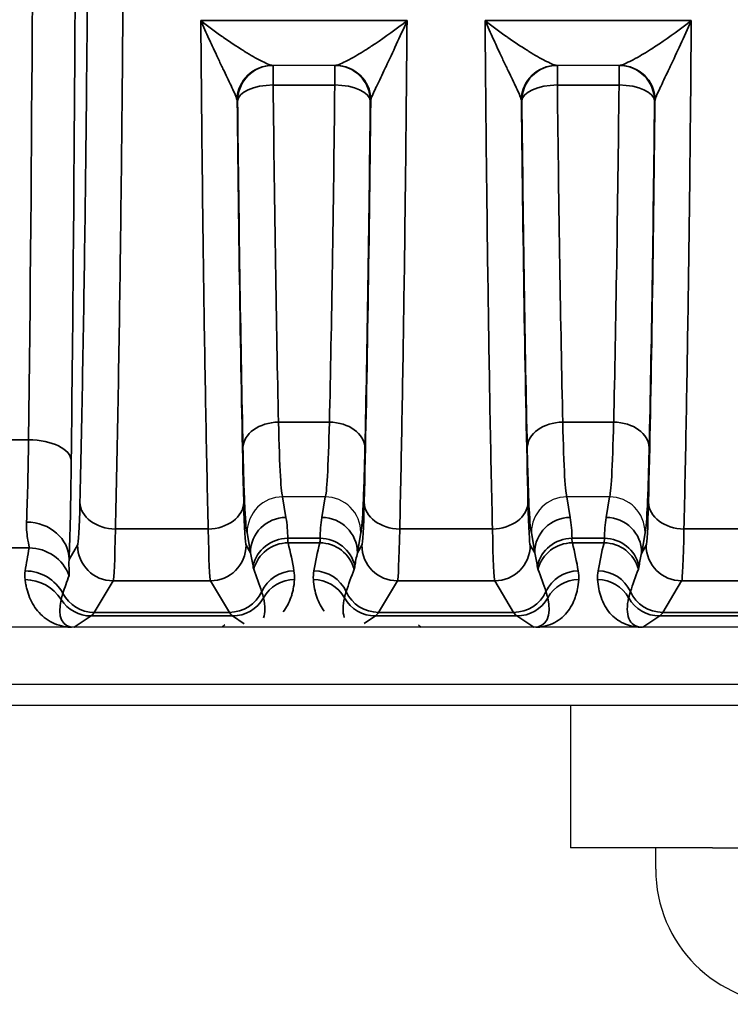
# Model space of a CAD drawing. Header units: millimetres. Extents: x 399 to 6233, y -1870 to 1602.
# Tile 568 of 656: x 5375 to 5385, y 293 to 307. Entities that reach past the tile are written whole.
import ezdxf

# ---------------------------------------------------------------- set-up
doc = ezdxf.new("R2010")
doc.units = ezdxf.units.MM
doc.layers.add('可見 (ISO)', color=7, linetype='Continuous', lineweight=25)
doc.layers.add('窄部可見 (ISO)', color=7, linetype='Continuous', lineweight=35)

msp = doc.modelspace()

# ---------------------------------------------------------------- linework, layer by layer
at = {"layer": '可見 (ISO)'}
for p, q in [((5379.007, 306.095), (5378.116, 306.095)), ((5383.007, 306.095), (5382.116, 306.095)), ((5378.262, 300.029), (5378.261, 300.029)), ((5378.86, 300.029), (5378.262, 300.029)), ((5378.861, 300.029), (5378.86, 300.029)), ((5382.262, 300.029), (5382.261, 300.029)), ((5382.86, 300.029), (5382.262, 300.029)), ((5382.861, 300.029), (5382.86, 300.029)), ((5460.061, 298.195), (5355.561, 298.195)), ((5377.448, 298.232), (5377.411, 298.195)), ((5380.174, 298.232), (5380.211, 298.195)), ((5355.561, 297.395), (5460.061, 297.395)), ((5464.311, 297.095), (5351.311, 297.095)), ((5382.311, 297.095), (5382.311, 295.095)), ((5384.311, 295.095), (5382.311, 295.095)), ((5383.511, 294.795), (5383.511, 295.095)), ((5384.311, 295.095), (5479.311, 295.095))]:
    msp.add_line(p, q, dxfattribs=at)
for centre, radius, start, end in [((5379.146, 303.095), 3, 79.3817, 79.3821), ((5379.146, 303.095), 3, 121.004, 121.0048), ((5385.411, 294.795), 1.9, 180, 270)]:
    msp.add_arc(centre, radius, start, end, dxfattribs=at)
for points, knots in [([(5378.261, 300.029), (5378.129, 300.028), (5378, 299.974), (5377.908, 299.882), (5377.816, 299.79), (5377.762, 299.659), (5377.761, 299.53)], [0, 0, 0, 0, 0.0003900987, 0.0003900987, 0.0003900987, 0.0007801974, 0.0007801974, 0.0007801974, 0.0007801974]), ([(5379.361, 299.53), (5379.361, 299.661), (5379.306, 299.79), (5379.214, 299.882), (5379.122, 299.974), (5378.993, 300.028), (5378.861, 300.029)], [-0.0000151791, -0.0000151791, -0.0000151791, -0.0000151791, 0.0003786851, 0.0003786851, 0.0003786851, 0.0007725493, 0.0007725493, 0.0007725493, 0.0007725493]), ([(5382.261, 300.029), (5382.129, 300.028), (5382, 299.974), (5381.908, 299.882), (5381.816, 299.79), (5381.762, 299.659), (5381.761, 299.53)], [0, 0, 0, 0, 0.0003900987, 0.0003900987, 0.0003900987, 0.0007801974, 0.0007801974, 0.0007801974, 0.0007801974]), ([(5383.361, 299.53), (5383.361, 299.661), (5383.306, 299.79), (5383.214, 299.882), (5383.122, 299.974), (5382.993, 300.028), (5382.861, 300.029)], [-0.0000151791, -0.0000151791, -0.0000151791, -0.0000151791, 0.0003786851, 0.0003786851, 0.0003786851, 0.0007725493, 0.0007725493, 0.0007725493, 0.0007725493]), ([(5375.328, 298.195), (5375.323, 298.195), (5375.316, 298.195), (5375.309, 298.195), (5375.304, 298.195), (5375.298, 298.195), (5375.292, 298.195)], [-0.00000491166, -0.00000491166, -0.00000491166, -0.00000491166, 0.00001772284, 0.00001772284, 0.00001772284, 0.00003506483, 0.00003506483, 0.00003506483, 0.00003506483]), ([(5381.826, 298.195), (5381.819, 298.195), (5381.813, 298.195), (5381.807, 298.195), (5381.802, 298.195), (5381.798, 298.195), (5381.794, 298.195)], [0.00000000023, 0.00000000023, 0.00000000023, 0.00000000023, 0.00001896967, 0.00001896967, 0.00001896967, 0.00003403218, 0.00003403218, 0.00003403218, 0.00003403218])]:
    msp.add_open_spline(points, degree=3, knots=knots, dxfattribs=at)
at = {"layer": '窄部可見 (ISO)'}
for p, q in [((5377.11, 306.724), (5380.012, 306.724)), ((5381.11, 306.724), (5384.012, 306.724)), ((5378.127, 306.095), (5378.127, 305.819)), ((5378.995, 306.095), (5378.995, 305.819)), ((5382.127, 306.095), (5382.127, 305.819)), ((5382.995, 306.095), (5382.995, 305.819)), ((5378.995, 305.819), (5378.127, 305.819)), ((5382.995, 305.819), (5382.127, 305.819)), ((5377.627, 305.595), (5377.622, 305.595)), ((5379.5, 305.595), (5379.495, 305.595)), ((5381.627, 305.595), (5381.622, 305.595)), ((5383.5, 305.595), (5383.495, 305.595)), ((5378.919, 301.079), (5378.203, 301.079)), ((5382.919, 301.079), (5382.203, 301.079)), ((5374.435, 300.832), (5374.687, 300.832)), ((5378.261, 300.029), (5378.308, 299.74)), ((5378.814, 299.74), (5378.861, 300.029)), ((5382.261, 300.029), (5382.308, 299.74)), ((5382.814, 299.74), (5382.861, 300.029)), ((5375.909, 299.577), (5377.214, 299.577)), ((5379.909, 299.577), (5381.214, 299.577)), ((5383.909, 299.577), (5385.214, 299.577)), ((5377.808, 299.244), (5377.761, 299.53)), ((5378.333, 299.446), (5378.789, 299.446)), ((5379.361, 299.53), (5379.314, 299.244)), ((5381.808, 299.244), (5381.761, 299.53)), ((5382.333, 299.446), (5382.789, 299.446)), ((5383.361, 299.53), (5383.314, 299.244)), ((5374.695, 299.31), (5374.427, 299.31)), ((5375.257, 299.149), (5375.376, 299.348)), ((5377.746, 299.348), (5377.808, 299.244)), ((5378.784, 299.382), (5378.338, 299.382)), ((5379.314, 299.244), (5379.376, 299.348)), ((5381.746, 299.348), (5381.808, 299.244)), ((5382.784, 299.382), (5382.338, 299.382)), ((5383.314, 299.244), (5383.376, 299.348)), ((5375.876, 298.848), (5375.61, 298.405)), ((5377.246, 298.848), (5375.876, 298.848)), ((5377.512, 298.405), (5377.246, 298.848)), ((5379.876, 298.848), (5379.61, 298.405)), ((5381.246, 298.848), (5379.876, 298.848)), ((5381.512, 298.405), (5381.246, 298.848)), ((5383.876, 298.848), (5383.61, 298.405)), ((5385.246, 298.848), (5383.876, 298.848)), ((5375.567, 298.354), (5375.328, 298.195)), ((5377.555, 298.354), (5375.567, 298.354)), ((5375.61, 298.405), (5377.512, 298.405)), ((5377.722, 298.243), (5377.555, 298.354)), ((5379.567, 298.354), (5379.409, 298.249)), ((5381.555, 298.354), (5379.567, 298.354)), ((5379.61, 298.405), (5381.512, 298.405)), ((5381.794, 298.195), (5381.555, 298.354)), ((5383.567, 298.354), (5383.328, 298.195)), ((5385.555, 298.354), (5383.567, 298.354)), ((5383.61, 298.405), (5385.512, 298.405))]:
    msp.add_line(p, q, dxfattribs=at)
for centre, major_axis, ratio, start_param, end_param in [((5374.201, 313.595), (0, 26), 0.02143, 4.199317, 4.712389), ((5378.116, 305.595), (0, 0.5), 0.994724, 0, 1.5306), ((5378.122, 305.595), (0, 0.5), 0.999781, 0, 1.570796), ((5378.127, 305.595), (0, 0.5), 0.999781, 0, 1.570796), ((5378.995, 305.595), (0, 0.5), 0.999781, 4.712389, 6.283185), ((5379, 305.595), (0, 0.5), 0.999781, 4.712389, 6.283185), ((5379.007, 305.595), (0, 0.5), 0.994724, 4.752585, 6.283185), ((5382.116, 305.595), (0, 0.5), 0.994724, 0, 1.5306), ((5382.122, 305.595), (0, 0.5), 0.999781, 0, 1.570796), ((5382.127, 305.595), (0, 0.5), 0.999781, 0, 1.570796), ((5382.995, 305.595), (0, 0.5), 0.999781, 4.712389, 6.283185), ((5383, 305.595), (0, 0.5), 0.999781, 4.712389, 6.283185), ((5383.007, 305.595), (0, 0.5), 0.994724, 4.752585, 6.283185), ((5378.127, 305.595), (-0.5, -0.005), 0.448798, 4.707667, 6.259748), ((5378.395, 311.319), (-0.037, 14.702), 0.020614, 1.954136, 2.341202), ((5378.728, 311.319), (-0.037, -14.702), 0.020614, 0.800391, 1.187456), ((5378.995, 305.595), (0.5, -0.005), 0.448798, 0.023437, 1.575518), ((5382.127, 305.595), (-0.5, -0.005), 0.448798, 4.707667, 6.259748), ((5382.395, 311.319), (-0.037, 14.702), 0.020614, 1.954136, 2.341202), ((5382.728, 311.319), (-0.037, -14.702), 0.020614, 0.800391, 1.187456), ((5382.995, 305.595), (0.5, -0.005), 0.448798, 0.023437, 1.575518), ((5377.122, 305.57), (0.501, 0.023), 0.444094, 0.007941, 0.098975), ((5377.961, 313.597), (0, -18.032), 0.020942, 5.172176, 5.570352), ((5377.895, 311.253), (-0.037, 15.127), 0.020036, 1.954139, 2.341205), ((5379.162, 313.597), (0, 18.032), 0.020942, 3.854426, 4.252602), ((5379.228, 311.253), (-0.037, -15.127), 0.020036, 0.800388, 1.187453), ((5380.001, 305.57), (0.501, -0.023), 0.444094, 3.042618, 3.133652), ((5381.122, 305.57), (0.501, 0.023), 0.444094, 0.007941, 0.098975), ((5381.961, 313.597), (0, -18.032), 0.020942, 5.172176, 5.570352), ((5381.895, 311.253), (-0.037, 15.127), 0.020036, 1.954139, 2.341205), ((5383.162, 313.597), (0, 18.032), 0.020942, 3.854426, 4.252602), ((5383.228, 311.253), (-0.037, -15.127), 0.020036, 0.800388, 1.187453), ((5384.001, 305.57), (0.501, -0.023), 0.444094, 3.042618, 3.133652), ((5378.203, 300.718), (-0.5, -0.011), 0.722333, 4.696582, 6.252897), ((5378.919, 300.718), (0.5, -0.011), 0.722333, 0.030288, 1.586603), ((5382.203, 300.718), (-0.5, -0.011), 0.722333, 4.696582, 6.252897), ((5382.919, 300.718), (0.5, -0.011), 0.722333, 0.030288, 1.586603), ((5374.631, 301.907), (0.007, 2.58), 0.02502, 3.667887, 4.283115), ((5374.687, 300.538), (0.6, -0.007), 0.49083, 0.024039, 1.576589), ((5375.231, 301.827), (-0.007, -3.096), 0.02085, 0.526276, 1.141508), ((5375.378, 301.457), (0.003, 2.11), 0.022449, 3.179046, 3.920805), ((5375.909, 299.955), (-0.5, 0.012), 0.756341, 0.032019, 1.589117), ((5377.214, 299.955), (0.5, 0.012), 0.756341, 4.694068, 6.251166), ((5377.745, 301.457), (-0.003, 2.11), 0.022449, 2.362381, 3.10414), ((5379.378, 301.457), (0.003, 2.11), 0.022449, 3.179046, 3.920805), ((5379.909, 299.955), (-0.5, 0.012), 0.756341, 0.032019, 1.589117), ((5381.214, 299.955), (0.5, 0.012), 0.756341, 4.694068, 6.251166), ((5381.745, 301.457), (-0.003, 2.11), 0.022449, 2.362381, 3.10414), ((5383.378, 301.457), (0.003, 2.11), 0.022449, 3.179046, 3.920805), ((5383.909, 299.955), (-0.5, 0.012), 0.756341, 0.032019, 1.589117), ((5378.308, 299.244), (-0.493, -0.081), 0.99168, 4.551639, 6.119774), ((5377.815, 299.667), (-0.164, 0.971), 0.506318, 4.398893, 4.702449), ((5379.308, 299.667), (0.164, 0.971), 0.506318, 1.580737, 1.884292), ((5378.814, 299.244), (0.493, -0.081), 0.99168, 0.163411, 1.731546), ((5382.308, 299.244), (-0.493, -0.081), 0.99168, 4.551639, 6.119774), ((5381.815, 299.667), (-0.164, 0.971), 0.506318, 4.398893, 4.702449), ((5383.308, 299.667), (0.164, 0.971), 0.506318, 1.580737, 1.884292), ((5382.814, 299.244), (0.493, -0.081), 0.99168, 0.163411, 1.731546), ((5374.657, 299.149), (0.6, -0.023), 0.876399, 0.0435, 1.604216), ((5375.878, 301.379), (-0.003, -2.532), 0.018707, 0.037443, 0.7792), ((5377.245, 301.379), (0.003, -2.532), 0.018707, 5.503986, 6.245742), ((5379.878, 301.379), (-0.003, -2.532), 0.018707, 0.037443, 0.7792), ((5381.245, 301.379), (0.003, -2.532), 0.018707, 5.503986, 6.245742), ((5383.878, 301.379), (-0.003, -2.532), 0.018707, 0.037443, 0.7792), ((5378.333, 298.95), (-0.5, -0.002), 0.991894, 4.708006, 6.061712), ((5378.789, 298.95), (0.5, -0.002), 0.991894, 0.221473, 1.575179), ((5382.333, 298.95), (-0.5, -0.002), 0.991894, 4.708006, 6.061712), ((5382.789, 298.95), (0.5, -0.002), 0.991894, 0.221473, 1.575179), ((5375.416, 299.744), (0.587, 1.898), 0.297416, 1.892012, 2.070087), ((5374.695, 298.711), (-0.588, 0.12), 0.998201, 3.70106, 4.913253), ((5375.876, 299.348), (0.429, -0.257), 0.999172, 3.682263, 5.252328), ((5377.246, 299.348), (0.429, 0.257), 0.999172, 4.17245, 5.742515), ((5378.338, 298.883), (-0.485, -0.121), 0.998166, 4.469379, 5.780538), ((5377.736, 299.617), (-0.551, 1.727), 0.284402, 4.251132, 4.486426), ((5379.386, 299.617), (0.551, 1.727), 0.284402, 1.796759, 2.032053), ((5378.784, 298.883), (-0.485, 0.121), 0.998166, 3.64424, 4.955399), ((5379.876, 299.348), (0.429, -0.257), 0.999172, 3.682263, 5.252328), ((5381.246, 299.348), (0.429, 0.257), 0.999172, 4.17245, 5.742515), ((5382.338, 298.883), (-0.485, -0.121), 0.998166, 4.469379, 5.780538), ((5381.736, 299.617), (-0.551, 1.727), 0.284402, 4.251132, 4.486426), ((5383.386, 299.617), (0.551, 1.727), 0.284402, 1.796759, 2.032053), ((5382.784, 298.883), (-0.485, 0.121), 0.998166, 3.64424, 4.955399), ((5383.876, 299.348), (0.429, -0.257), 0.999172, 3.682263, 5.252328), ((5377.308, 299.245), (0.316, -0.86), 0.52171, 1.164949, 1.380315), ((5379.815, 299.245), (-0.316, -0.86), 0.52171, 4.902871, 5.118236), ((5381.308, 299.245), (0.316, -0.86), 0.52171, 1.164949, 1.380315), ((5383.815, 299.245), (-0.316, -0.86), 0.52171, 4.902871, 5.118236), ((5377.146, 299.514), (0.922, -1.951), 0.210639, 1.041825, 1.21222), ((5379.976, 299.514), (-0.922, -1.951), 0.210639, 5.070965, 5.241361), ((5381.146, 299.514), (0.922, -1.951), 0.210639, 1.041825, 1.21222), ((5383.976, 299.514), (-0.922, -1.951), 0.210639, 5.070965, 5.241361), ((5374.637, 298.266), (-0.595, -0.075), 0.998245, 3.58034, 4.5867), ((5374.639, 298.389), (-0.594, 0.083), 0.998238, 3.769539, 4.851199), ((5376.063, 299.66), (-1.006, -2.097), 0.194686, 5.163945, 5.294522), ((5378.421, 298.489), (-0.493, -0.084), 0.998222, 4.544377, 5.685196), ((5378.428, 298.366), (-0.499, 0.035), 0.998264, 4.782678, 5.843181), ((5378.694, 298.366), (-0.499, -0.035), 0.998264, 3.581597, 4.6421), ((5378.701, 298.489), (-0.493, 0.084), 0.998222, 3.739582, 4.880401), ((5382.421, 298.489), (-0.493, -0.084), 0.998222, 4.544377, 5.685196), ((5382.428, 298.366), (-0.499, 0.035), 0.998264, 4.782678, 5.843181), ((5382.694, 298.366), (-0.499, -0.035), 0.998264, 3.581597, 4.6421), ((5382.701, 298.489), (-0.493, 0.084), 0.998222, 3.739582, 4.880401), ((5375.842, 299.037), (-0.641, -0.802), 0.399262, 5.585689, 6.592352), ((5375.567, 298.854), (0.277, -0.416), 0.999683, 4.688411, 5.695074), ((5375.61, 298.905), (0.429, -0.257), 0.999172, 4.17032, 5.252328), ((5377.512, 298.905), (0.429, 0.257), 0.999172, 4.17245, 5.313638), ((5377.555, 298.854), (0.277, 0.416), 0.999683, 3.729704, 4.790584), ((5377.327, 299.006), (0.601, -0.77), 0.425498, 0.256601, 0.740067), ((5379.567, 298.854), (0.277, -0.416), 0.999683, 4.634194, 5.695074), ((5379.61, 298.905), (0.429, -0.257), 0.999172, 4.11114, 5.252328), ((5381.512, 298.905), (0.429, 0.257), 0.999172, 4.17245, 5.313638), ((5381.555, 298.854), (0.277, 0.416), 0.999683, 3.729704, 4.790584), ((5381.327, 299.006), (0.601, -0.77), 0.425498, 5.962372, 7.023252), ((5383.567, 298.854), (0.277, -0.416), 0.999683, 4.634194, 5.695074), ((5383.61, 298.905), (0.429, -0.257), 0.999172, 4.11114, 5.252328), ((5375.538, 398.388), (0, -100.043), 0.020838, 0.01396, 0.034899), ((5377.585, 398.388), (0, -100.043), 0.020838, 6.248286, 6.269226), ((5379.538, 398.388), (0, -100.043), 0.020838, 0.01396, 0.034899), ((5381.585, 398.388), (0, -100.043), 0.020838, 6.248286, 6.269226), ((5383.538, 398.388), (0, -100.043), 0.020838, 0.01396, 0.034899), ((5383.297, 297.696), (0.021, 0.5), 0.582239, 0.017982, 0.072335), ((5383.32, 298.207), (0.0748, -0.0028), 0.15772, 4.612064, 4.818035)]:
    msp.add_ellipse(centre, major_axis=major_axis, ratio=ratio, start_param=start_param, end_param=end_param, dxfattribs=at)
for points, knots in [([(5375.358, 313.595), (5375.358, 311.32), (5375.352, 309.046), (5375.34, 306.845), (5375.328, 304.645), (5375.31, 302.52), (5375.287, 300.538)], [0, 0, 0, 0, 0.256536, 0.256536, 0.256536, 0.5130721, 0.5130721, 0.5130721, 0.5130721]), ([(5375.409, 299.955), (5375.434, 301.02), (5375.458, 302.275), (5375.477, 303.659), (5375.496, 305.027), (5375.511, 306.519), (5375.521, 308.05)], [5.4253389, 5.4253389, 5.4253389, 5.4253389, 5.6996123, 5.6996123, 5.6996123, 5.9706337, 5.9706337, 5.9706337, 5.9706337]), ([(5376.015, 307.033), (5376.005, 305.765), (5375.992, 304.533), (5375.977, 303.384), (5375.958, 301.964), (5375.934, 300.673), (5375.909, 299.577)], [0.3619214, 0.3619214, 0.3619214, 0.3619214, 0.5836942, 0.5836942, 0.5836942, 0.8578464, 0.8578464, 0.8578464, 0.8578464]), ([(5377.214, 299.577), (5377.191, 300.539), (5377.17, 301.65), (5377.153, 302.867), (5377.135, 304.069), (5377.121, 305.374), (5377.11, 306.724)], [2.2837463, 2.2837463, 2.2837463, 2.2837463, 2.5241806, 2.5241806, 2.5241806, 2.7617603, 2.7617603, 2.7617603, 2.7617603]), ([(5377.619, 305.615), (5377.614, 305.633), (5377.605, 305.656), (5377.593, 305.684), (5377.58, 305.714), (5377.565, 305.747), (5377.548, 305.784), (5377.544, 305.792), (5377.54, 305.801), (5377.535, 305.81), (5377.502, 305.882), (5377.462, 305.963), (5377.422, 306.048), (5377.417, 306.058), (5377.412, 306.069), (5377.406, 306.08), (5377.383, 306.129), (5377.359, 306.179), (5377.335, 306.23), (5377.314, 306.276), (5377.292, 306.322), (5377.271, 306.369), (5377.255, 306.402), (5377.24, 306.436), (5377.224, 306.47), (5377.205, 306.511), (5377.186, 306.553), (5377.167, 306.596), (5377.148, 306.638), (5377.129, 306.681), (5377.11, 306.724)], [0, 0, 0, 0, 0.000171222, 0.000171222, 0.000171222, 0.000358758, 0.000358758, 0.000358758, 0.000403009, 0.000403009, 0.000403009, 0.000761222, 0.000761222, 0.000761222, 0.000806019, 0.000806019, 0.000806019, 0.001007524, 0.001007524, 0.001007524, 0.001183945, 0.001183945, 0.001183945, 0.001309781, 0.001309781, 0.001309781, 0.001460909, 0.001460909, 0.001460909, 0.001612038, 0.001612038, 0.001612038, 0.001612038]), ([(5377.11, 306.724), (5377.211, 306.645), (5377.312, 306.57), (5377.411, 306.5), (5377.417, 306.496), (5377.423, 306.492), (5377.428, 306.488), (5377.522, 306.422), (5377.613, 306.361), (5377.701, 306.307), (5377.71, 306.301), (5377.719, 306.296), (5377.727, 306.29), (5377.81, 306.24), (5377.889, 306.194), (5377.957, 306.159), (5377.963, 306.156), (5377.97, 306.153), (5377.976, 306.15), (5378.01, 306.133), (5378.04, 306.119), (5378.065, 306.109), (5378.089, 306.1), (5378.107, 306.095), (5378.116, 306.095)], [-0.000006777, -0.000006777, -0.000006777, -0.000006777, 0.000388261, 0.000388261, 0.000388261, 0.000410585, 0.000410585, 0.000410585, 0.000783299, 0.000783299, 0.000783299, 0.000821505, 0.000821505, 0.000821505, 0.001178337, 0.001178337, 0.001178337, 0.00121301, 0.00121301, 0.00121301, 0.001397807, 0.001397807, 0.001397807, 0.001573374, 0.001573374, 0.001573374, 0.001573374]), ([(5379.007, 306.095), (5379.016, 306.095), (5379.034, 306.1), (5379.057, 306.109), (5379.081, 306.119), (5379.112, 306.133), (5379.146, 306.15), (5379.152, 306.153), (5379.159, 306.156), (5379.165, 306.159), (5379.203, 306.179), (5379.244, 306.201), (5379.287, 306.226), (5379.322, 306.246), (5379.358, 306.267), (5379.395, 306.29), (5379.404, 306.296), (5379.413, 306.301), (5379.422, 306.307), (5379.468, 306.336), (5379.515, 306.366), (5379.563, 306.399), (5379.708, 306.495), (5379.861, 306.606), (5380.012, 306.724)], [0, 0, 0, 0, 0.000176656, 0.000176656, 0.000176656, 0.000361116, 0.000361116, 0.000361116, 0.000395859, 0.000395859, 0.000395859, 0.000593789, 0.000593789, 0.000593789, 0.000753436, 0.000753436, 0.000753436, 0.000791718, 0.000791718, 0.000791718, 0.000989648, 0.000989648, 0.000989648, 0.001583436, 0.001583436, 0.001583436, 0.001583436]), ([(5380.012, 306.724), (5379.911, 306.493), (5379.809, 306.275), (5379.716, 306.08), (5379.711, 306.069), (5379.706, 306.058), (5379.7, 306.048), (5379.66, 305.962), (5379.621, 305.881), (5379.587, 305.809), (5379.583, 305.801), (5379.579, 305.792), (5379.575, 305.784), (5379.558, 305.747), (5379.542, 305.713), (5379.529, 305.684), (5379.518, 305.657), (5379.508, 305.633), (5379.503, 305.615)], [-0.00000792, -0.00000792, -0.00000792, -0.00000792, 0.000796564, 0.000796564, 0.000796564, 0.000840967, 0.000840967, 0.000840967, 0.001198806, 0.001198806, 0.001198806, 0.001242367, 0.001242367, 0.001242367, 0.001429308, 0.001429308, 0.001429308, 0.001601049, 0.001601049, 0.001601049, 0.001601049]), ([(5380.012, 306.724), (5380.001, 305.374), (5379.987, 304.069), (5379.969, 302.867), (5379.952, 301.65), (5379.931, 300.539), (5379.909, 299.577)], [0.3798324, 0.3798324, 0.3798324, 0.3798324, 0.617412, 0.617412, 0.617412, 0.8578464, 0.8578464, 0.8578464, 0.8578464]), ([(5381.214, 299.577), (5381.191, 300.539), (5381.17, 301.65), (5381.153, 302.867), (5381.135, 304.069), (5381.121, 305.374), (5381.11, 306.724)], [2.2837463, 2.2837463, 2.2837463, 2.2837463, 2.5241806, 2.5241806, 2.5241806, 2.7617603, 2.7617603, 2.7617603, 2.7617603]), ([(5381.619, 305.615), (5381.614, 305.633), (5381.605, 305.656), (5381.593, 305.684), (5381.58, 305.714), (5381.565, 305.747), (5381.548, 305.784), (5381.544, 305.792), (5381.54, 305.801), (5381.535, 305.81), (5381.502, 305.882), (5381.462, 305.963), (5381.422, 306.048), (5381.417, 306.058), (5381.412, 306.069), (5381.406, 306.08), (5381.383, 306.129), (5381.359, 306.179), (5381.335, 306.23), (5381.314, 306.276), (5381.292, 306.322), (5381.271, 306.369), (5381.255, 306.402), (5381.24, 306.436), (5381.224, 306.47), (5381.205, 306.511), (5381.186, 306.553), (5381.167, 306.596), (5381.148, 306.638), (5381.129, 306.681), (5381.11, 306.724)], [0, 0, 0, 0, 0.000171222, 0.000171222, 0.000171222, 0.000358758, 0.000358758, 0.000358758, 0.000403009, 0.000403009, 0.000403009, 0.000761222, 0.000761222, 0.000761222, 0.000806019, 0.000806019, 0.000806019, 0.001007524, 0.001007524, 0.001007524, 0.001183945, 0.001183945, 0.001183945, 0.001309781, 0.001309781, 0.001309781, 0.001460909, 0.001460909, 0.001460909, 0.001612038, 0.001612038, 0.001612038, 0.001612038]), ([(5381.11, 306.724), (5381.211, 306.645), (5381.312, 306.57), (5381.411, 306.5), (5381.417, 306.496), (5381.423, 306.492), (5381.428, 306.488), (5381.522, 306.422), (5381.613, 306.361), (5381.701, 306.307), (5381.71, 306.301), (5381.719, 306.296), (5381.727, 306.29), (5381.81, 306.24), (5381.889, 306.194), (5381.957, 306.159), (5381.963, 306.156), (5381.97, 306.153), (5381.976, 306.15), (5382.01, 306.133), (5382.04, 306.119), (5382.065, 306.109), (5382.089, 306.1), (5382.107, 306.095), (5382.116, 306.095)], [-0.000006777, -0.000006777, -0.000006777, -0.000006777, 0.000388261, 0.000388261, 0.000388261, 0.000410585, 0.000410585, 0.000410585, 0.000783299, 0.000783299, 0.000783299, 0.000821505, 0.000821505, 0.000821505, 0.001178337, 0.001178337, 0.001178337, 0.00121301, 0.00121301, 0.00121301, 0.001397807, 0.001397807, 0.001397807, 0.001573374, 0.001573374, 0.001573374, 0.001573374]), ([(5383.007, 306.095), (5383.016, 306.095), (5383.034, 306.1), (5383.057, 306.109), (5383.081, 306.119), (5383.112, 306.133), (5383.146, 306.15), (5383.152, 306.153), (5383.159, 306.156), (5383.165, 306.159), (5383.203, 306.179), (5383.244, 306.201), (5383.287, 306.226), (5383.322, 306.246), (5383.358, 306.267), (5383.395, 306.29), (5383.404, 306.296), (5383.413, 306.301), (5383.422, 306.307), (5383.468, 306.336), (5383.515, 306.366), (5383.563, 306.399), (5383.708, 306.495), (5383.861, 306.606), (5384.012, 306.724)], [0, 0, 0, 0, 0.000176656, 0.000176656, 0.000176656, 0.000361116, 0.000361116, 0.000361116, 0.000395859, 0.000395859, 0.000395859, 0.000593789, 0.000593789, 0.000593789, 0.000753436, 0.000753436, 0.000753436, 0.000791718, 0.000791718, 0.000791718, 0.000989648, 0.000989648, 0.000989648, 0.001583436, 0.001583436, 0.001583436, 0.001583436]), ([(5384.012, 306.724), (5383.911, 306.493), (5383.809, 306.275), (5383.716, 306.08), (5383.711, 306.069), (5383.706, 306.058), (5383.7, 306.048), (5383.66, 305.962), (5383.621, 305.881), (5383.587, 305.809), (5383.583, 305.801), (5383.579, 305.792), (5383.575, 305.784), (5383.558, 305.747), (5383.542, 305.713), (5383.529, 305.684), (5383.518, 305.657), (5383.508, 305.633), (5383.503, 305.615)], [-0.00000792, -0.00000792, -0.00000792, -0.00000792, 0.000796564, 0.000796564, 0.000796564, 0.000840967, 0.000840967, 0.000840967, 0.001198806, 0.001198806, 0.001198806, 0.001242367, 0.001242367, 0.001242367, 0.001429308, 0.001429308, 0.001429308, 0.001601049, 0.001601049, 0.001601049, 0.001601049]), ([(5384.012, 306.724), (5384.001, 305.374), (5383.987, 304.069), (5383.969, 302.867), (5383.952, 301.65), (5383.931, 300.539), (5383.909, 299.577)], [0.3798324, 0.3798324, 0.3798324, 0.3798324, 0.617412, 0.617412, 0.617412, 0.8578464, 0.8578464, 0.8578464, 0.8578464]), ([(5378.203, 301.079), (5378.211, 300.766), (5378.22, 300.502), (5378.23, 300.321), (5378.24, 300.142), (5378.251, 300.044), (5378.262, 300.029)], [0.8072897, 0.8072897, 0.8072897, 0.8072897, 1.1737525, 1.1737525, 1.1737525, 1.5358897, 1.5358897, 1.5358897, 1.5358897]), ([(5378.86, 300.029), (5378.871, 300.044), (5378.882, 300.142), (5378.892, 300.321), (5378.902, 300.502), (5378.912, 300.766), (5378.919, 301.079)], [1.6057029, 1.6057029, 1.6057029, 1.6057029, 1.9678402, 1.9678402, 1.9678402, 2.3343029, 2.3343029, 2.3343029, 2.3343029]), ([(5382.203, 301.079), (5382.211, 300.766), (5382.22, 300.502), (5382.23, 300.321), (5382.24, 300.142), (5382.251, 300.044), (5382.262, 300.029)], [0.8072897, 0.8072897, 0.8072897, 0.8072897, 1.1737525, 1.1737525, 1.1737525, 1.5358897, 1.5358897, 1.5358897, 1.5358897]), ([(5382.86, 300.029), (5382.871, 300.044), (5382.882, 300.142), (5382.892, 300.321), (5382.902, 300.502), (5382.912, 300.766), (5382.919, 301.079)], [1.6057029, 1.6057029, 1.6057029, 1.6057029, 1.9678402, 1.9678402, 1.9678402, 2.3343029, 2.3343029, 2.3343029, 2.3343029]), ([(5377.761, 299.53), (5377.751, 299.55), (5377.74, 299.661), (5377.73, 299.86), (5377.72, 300.065), (5377.711, 300.363), (5377.703, 300.718)], [4.7528527, 4.7528527, 4.7528527, 4.7528527, 5.1094614, 5.1094614, 5.1094614, 5.4758956, 5.4758956, 5.4758956, 5.4758956]), ([(5379.419, 300.718), (5379.412, 300.363), (5379.402, 300.065), (5379.392, 299.86), (5379.382, 299.661), (5379.371, 299.55), (5379.361, 299.53)], [3.9488824, 3.9488824, 3.9488824, 3.9488824, 4.3153166, 4.3153166, 4.3153166, 4.6719252, 4.6719252, 4.6719252, 4.6719252]), ([(5381.761, 299.53), (5381.751, 299.55), (5381.74, 299.661), (5381.73, 299.86), (5381.72, 300.065), (5381.711, 300.363), (5381.703, 300.718)], [4.7528527, 4.7528527, 4.7528527, 4.7528527, 5.1094614, 5.1094614, 5.1094614, 5.4758956, 5.4758956, 5.4758956, 5.4758956]), ([(5383.419, 300.718), (5383.412, 300.363), (5383.402, 300.065), (5383.392, 299.86), (5383.382, 299.661), (5383.371, 299.55), (5383.361, 299.53)], [3.9488824, 3.9488824, 3.9488824, 3.9488824, 4.3153166, 4.3153166, 4.3153166, 4.6719252, 4.6719252, 4.6719252, 4.6719252]), ([(5374.695, 299.31), (5374.698, 299.323), (5374.689, 299.361), (5374.666, 299.483), (5374.653, 299.568), (5374.657, 299.675)], [0, 0, 0, 0, 0.000661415, 0.000661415, 0.001322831, 0.001322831, 0.001322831, 0.001322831]), ([(5378.333, 299.446), (5378.333, 299.431), (5378.333, 299.418), (5378.334, 299.407), (5378.335, 299.397), (5378.336, 299.389), (5378.338, 299.382)], [0, 0, 0, 0, 0.0003560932, 0.0003560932, 0.0003560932, 0.0006862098, 0.0006862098, 0.0006862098, 0.0006862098]), ([(5378.784, 299.382), (5378.786, 299.389), (5378.787, 299.397), (5378.788, 299.407), (5378.789, 299.418), (5378.789, 299.431), (5378.789, 299.446)], [0, 0, 0, 0, 0.0003301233, 0.0003301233, 0.0003301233, 0.0006862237, 0.0006862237, 0.0006862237, 0.0006862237]), ([(5382.333, 299.446), (5382.333, 299.431), (5382.333, 299.418), (5382.334, 299.407), (5382.335, 299.397), (5382.336, 299.389), (5382.338, 299.382)], [0, 0, 0, 0, 0.0003560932, 0.0003560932, 0.0003560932, 0.0006862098, 0.0006862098, 0.0006862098, 0.0006862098]), ([(5382.784, 299.382), (5382.786, 299.389), (5382.787, 299.397), (5382.788, 299.407), (5382.789, 299.418), (5382.789, 299.431), (5382.789, 299.446)], [0, 0, 0, 0, 0.0003301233, 0.0003301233, 0.0003301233, 0.0006862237, 0.0006862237, 0.0006862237, 0.0006862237]), ([(5375.257, 299.149), (5375.252, 299.084), (5375.256, 299.034), (5375.258, 298.997), (5375.258, 298.996), (5375.258, 298.995), (5375.258, 298.995), (5375.26, 298.957), (5375.261, 298.933), (5375.257, 298.921)], [0, 0, 0, 0, 0.000759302, 0.000759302, 0.000759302, 0.000774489, 0.000774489, 0.000774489, 0.001548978, 0.001548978, 0.001548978, 0.001548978]), ([(5377.855, 299.011), (5377.853, 299.016), (5377.851, 299.023), (5377.849, 299.03), (5377.847, 299.038), (5377.846, 299.047), (5377.845, 299.057)], [0, 0, 0, 0, 0.0003464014, 0.0003464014, 0.0003464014, 0.0007194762, 0.0007194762, 0.0007194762, 0.0007194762]), ([(5379.278, 299.057), (5379.276, 299.047), (5379.275, 299.038), (5379.273, 299.03), (5379.271, 299.023), (5379.27, 299.016), (5379.268, 299.011)], [0, 0, 0, 0, 0.0003730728, 0.0003730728, 0.0003730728, 0.0007194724, 0.0007194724, 0.0007194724, 0.0007194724]), ([(5381.855, 299.011), (5381.853, 299.016), (5381.851, 299.023), (5381.849, 299.03), (5381.847, 299.038), (5381.846, 299.047), (5381.845, 299.057)], [0, 0, 0, 0, 0.0003464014, 0.0003464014, 0.0003464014, 0.0007194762, 0.0007194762, 0.0007194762, 0.0007194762]), ([(5383.278, 299.057), (5383.276, 299.047), (5383.275, 299.038), (5383.273, 299.03), (5383.271, 299.023), (5383.27, 299.016), (5383.268, 299.011)], [0, 0, 0, 0, 0.0003730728, 0.0003730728, 0.0003730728, 0.0007194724, 0.0007194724, 0.0007194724, 0.0007194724]), ([(5375.292, 298.195), (5375.256, 298.196), (5375.22, 298.2), (5375.184, 298.207), (5375.137, 298.216), (5375.091, 298.23), (5375.048, 298.248), (5374.967, 298.283), (5374.894, 298.335), (5374.834, 298.401), (5374.778, 298.463), (5374.733, 298.537), (5374.701, 298.616), (5374.685, 298.655), (5374.672, 298.696), (5374.662, 298.736), (5374.656, 298.757), (5374.652, 298.777), (5374.648, 298.799), (5374.644, 298.82), (5374.64, 298.842), (5374.637, 298.865)], [3.1737609, 3.1737609, 3.1737609, 3.1737609, 3.2784434, 3.2784434, 3.2784434, 3.4153698, 3.4153698, 3.4153698, 3.6706773, 3.6706773, 3.6706773, 3.9118795, 3.9118795, 3.9118795, 4.0298953, 4.0298953, 4.0298953, 4.0886311, 4.0886311, 4.0886311, 4.1473165, 4.1473165, 4.1473165, 4.1473165]), ([(5378.428, 298.865), (5378.425, 298.819), (5378.419, 298.775), (5378.411, 298.734), (5378.407, 298.714), (5378.402, 298.694), (5378.397, 298.675), (5378.392, 298.655), (5378.386, 298.636), (5378.379, 298.616), (5378.353, 298.543), (5378.317, 298.473), (5378.269, 298.413)], [2.0816524, 2.0816524, 2.0816524, 2.0816524, 2.2088695, 2.2088695, 2.2088695, 2.2718747, 2.2718747, 2.2718747, 2.3347165, 2.3347165, 2.3347165, 2.5751235, 2.5751235, 2.5751235, 2.5751235]), ([(5378.847, 298.42), (5378.804, 298.477), (5378.769, 298.544), (5378.743, 298.618), (5378.717, 298.695), (5378.7, 298.778), (5378.694, 298.865)], [3.7348054, 3.7348054, 3.7348054, 3.7348054, 3.9636828, 3.9636828, 3.9636828, 4.2015329, 4.2015329, 4.2015329, 4.2015329]), ([(5382.428, 298.865), (5382.425, 298.819), (5382.419, 298.775), (5382.411, 298.734), (5382.407, 298.714), (5382.402, 298.694), (5382.397, 298.675), (5382.392, 298.655), (5382.386, 298.636), (5382.379, 298.616), (5382.352, 298.539), (5382.313, 298.465), (5382.261, 298.403), (5382.207, 298.337), (5382.139, 298.285), (5382.062, 298.25), (5382.021, 298.231), (5381.977, 298.217), (5381.933, 298.208), (5381.897, 298.2), (5381.861, 298.196), (5381.826, 298.195)], [2.081652, 2.081652, 2.081652, 2.081652, 2.208869, 2.208869, 2.208869, 2.271875, 2.271875, 2.271875, 2.334716, 2.334716, 2.334716, 2.587926, 2.587926, 2.587926, 2.853633, 2.853633, 2.853633, 2.996766, 2.996766, 2.996766, 3.110834, 3.110834, 3.110834, 3.110834]), ([(5383.297, 298.195), (5383.213, 298.198), (5383.13, 298.217), (5383.057, 298.251), (5382.985, 298.285), (5382.921, 298.333), (5382.867, 298.395), (5382.814, 298.458), (5382.773, 298.533), (5382.743, 298.618), (5382.717, 298.695), (5382.7, 298.778), (5382.694, 298.865)], [3.172351, 3.172351, 3.172351, 3.172351, 3.439835, 3.439835, 3.439835, 3.701232, 3.701232, 3.701232, 3.963683, 3.963683, 3.963683, 4.201533, 4.201533, 4.201533, 4.201533]), ([(5375.169, 298.671), (5375.164, 298.655), (5375.159, 298.641), (5375.155, 298.627), (5375.151, 298.613), (5375.147, 298.599), (5375.144, 298.587)], [0, 0, 0, 0, 0.001000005, 0.001000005, 0.001000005, 0.002089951, 0.002089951, 0.002089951, 0.002089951]), ([(5377.992, 298.61), (5377.989, 298.622), (5377.985, 298.635), (5377.981, 298.649), (5377.977, 298.664), (5377.972, 298.68), (5377.966, 298.697)], [0, 0, 0, 0, 0.001000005, 0.001000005, 0.001000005, 0.002089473, 0.002089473, 0.002089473, 0.002089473]), ([(5379.156, 298.697), (5379.151, 298.681), (5379.146, 298.667), (5379.142, 298.653), (5379.137, 298.637), (5379.134, 298.623), (5379.13, 298.61)], [0, 0, 0, 0, 0.001000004, 0.001000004, 0.001000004, 0.002089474, 0.002089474, 0.002089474, 0.002089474]), ([(5381.992, 298.61), (5381.989, 298.622), (5381.985, 298.635), (5381.981, 298.649), (5381.977, 298.664), (5381.972, 298.68), (5381.966, 298.697)], [0, 0, 0, 0, 0.001000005, 0.001000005, 0.001000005, 0.002089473, 0.002089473, 0.002089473, 0.002089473]), ([(5383.13, 298.61), (5383.104, 298.497), (5383.104, 298.393), (5383.133, 298.319), (5383.149, 298.281), (5383.172, 298.251), (5383.203, 298.23), (5383.233, 298.209), (5383.271, 298.197), (5383.313, 298.195)], [2.081652, 2.081652, 2.081652, 2.081652, 2.583772, 2.583772, 2.583772, 2.845034, 2.845034, 2.845034, 3.110834, 3.110834, 3.110834, 3.110834]), ([(5383.156, 298.697), (5383.151, 298.681), (5383.146, 298.667), (5383.142, 298.653), (5383.137, 298.637), (5383.134, 298.623), (5383.13, 298.61)], [0, 0, 0, 0, 0.001000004, 0.001000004, 0.001000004, 0.002089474, 0.002089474, 0.002089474, 0.002089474])]:
    msp.add_open_spline(points, degree=3, knots=knots, dxfattribs=at)
for points in [[(5374.637, 298.865), (5374.632, 298.906), (5374.634, 298.947), (5374.639, 298.988)], [(5378.421, 298.988), (5378.428, 298.947), (5378.431, 298.906), (5378.428, 298.865)], [(5378.694, 298.865), (5378.691, 298.906), (5378.695, 298.947), (5378.701, 298.988)], [(5382.421, 298.988), (5382.428, 298.947), (5382.431, 298.906), (5382.428, 298.865)], [(5382.694, 298.865), (5382.691, 298.906), (5382.695, 298.947), (5382.701, 298.988)], [(5379.13, 298.61), (5379.106, 298.505), (5379.104, 298.408), (5379.128, 298.335)]]:
    msp.add_open_spline(points, degree=3, dxfattribs=at)

doc.saveas('drawing.dxf')
